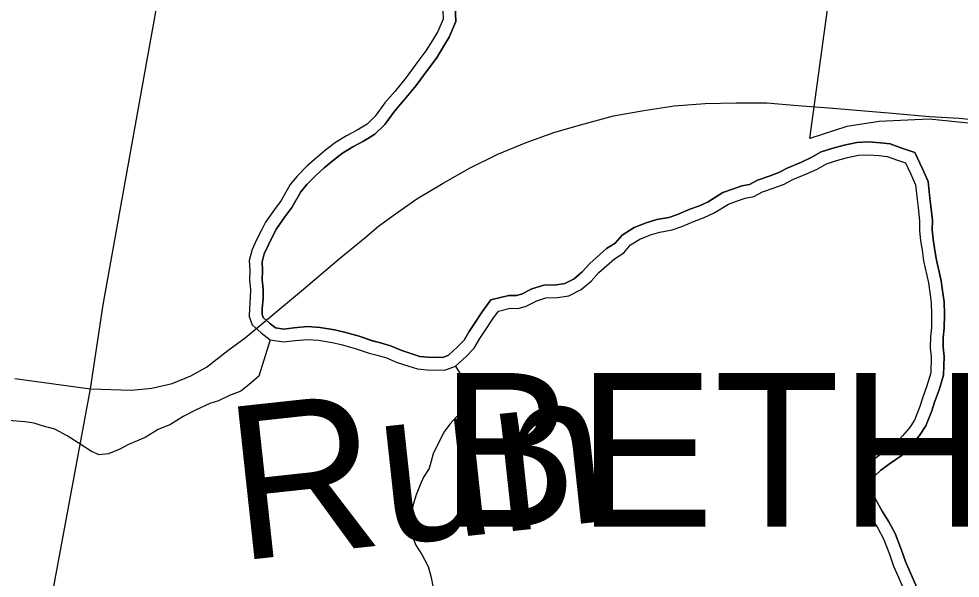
# Model space of a CAD drawing. Extents: x 1310247 to 1664935, y 235267 to 584339.
# Drawn here: x 1510976 to 1514040, y 353439 to 355261 of the extents above; entities that cross this region are included whole.
import ezdxf

# ---------------------------------------------------------------- set-up
doc = ezdxf.new("R2010")
doc.units = 0
for name, color, linetype in [('GM_X_Corporation', 7, 'Continuous'), ('GM_X_Corporation_Text', 7, 'Continuous'), ('GM_X_County_Road', 7, 'Continuous'), ('GM_X_Minor_River', 7, 'Continuous'), ('GM_X_Minor_River_Text', 7, 'Continuous'), ('GM_X_State_Route', 7, 'Continuous')]:
    doc.layers.add(name, color=color, linetype=linetype)

msp = doc.modelspace()

# ---------------------------------------------------------------- linework, layer by layer
at = {"layer": 'GM_X_Corporation'}
msp.add_lwpolyline([(1514598.5, 353143), (1515063.1, 354791.3), (1514256.4, 354901.7), (1513938.4, 354934), (1513775.8, 354926.1), (1513671.2, 354910.7), (1513549.9, 354871.6), (1513718.6, 356101.3), (1514166.1, 356441.3), (1514292.4, 356312), (1514677.5, 356386.9), (1514933.7, 356475.2), (1515040.1, 356567.7), (1515091.5, 356575.8), (1515214.8, 356526), (1515376.8, 356523.2), (1515476, 356535.4), (1515590.8, 356474.4), (1515607.7, 356472.6), (1515689.7, 356474), (1515814, 356526.8), (1515960.2, 357718.1)], dxfattribs=at)
at = {"layer": 'GM_X_County_Road'}
msp.add_lwpolyline([(1510968.3, 352708.5), (1510992.6, 352891.8), (1511208.5, 354055.5), (1511250, 354329.7), (1511392.8, 355127.6), (1511444.1, 355410.6), (1511487.2, 355787.9), (1511530.3, 356065.6), (1511538.4, 356199), (1511535.7, 356283.9), (1511514.1, 356320.3), (1511479.1, 356343.2), (1511387.5, 356352.6), (1511049.2, 356370.1), (1510343, 356406.5)], dxfattribs=at)
at = {"layer": 'GM_X_Minor_River'}
for points in [[(1512127.9, 354212.1), (1512083, 354227), (1512035.3, 354240.6), (1512003.1, 354247.8), (1511956.4, 354255.3), (1511915.6, 354258.5), (1511871.1, 354255), (1511838, 354250.5), (1511810.8, 354254.8), (1511791.1, 354270), (1511770.6, 354288.6), (1511767.3, 354297.8), (1511767.8, 354317), (1511770.5, 354351), (1511771.2, 354381), (1511767.9, 354411.2), (1511768.6, 354441.8), (1511767.5, 354469.3), (1511773.9, 354495.6), (1511786.7, 354523.2), (1511800.9, 354552.1), (1511814, 354577), (1511840.9, 354615.6), (1511864.7, 354646.8), (1511893.5, 354697.6), (1511912.6, 354721), (1511943.1, 354752.1), (1511970, 354776.1), (1511999.5, 354800.6), (1512029.3, 354823.8), (1512063, 354843.5), (1512097.5, 354862.9), (1512134.5, 354885), (1512167.3, 354916.4), (1512199.3, 354961.3), (1512231.1, 354997.7), (1512269.2, 355044.3), (1512304.9, 355092.6), (1512334.6, 355133.2), (1512358.4, 355170.4), (1512376.8, 355201.1), (1512398.5, 355252.4), (1512395.9, 355301.1)], [(1512395.9, 355301.1), (1512398.5, 355252.4), (1512376.8, 355201.1), (1512358.4, 355170.4), (1512334.6, 355133.2), (1512304.9, 355092.6), (1512269.2, 355044.3), (1512231.1, 354997.7), (1512199.3, 354961.3), (1512167.3, 354916.4), (1512134.5, 354885), (1512097.5, 354862.9), (1512063, 354843.5), (1512029.3, 354823.8), (1511999.5, 354800.6), (1511970, 354776.1), (1511943.1, 354752.1), (1511912.6, 354721), (1511893.5, 354697.6), (1511864.7, 354646.8), (1511840.9, 354615.6), (1511814, 354577), (1511800.9, 354552.1), (1511786.7, 354523.2), (1511773.9, 354495.6), (1511767.5, 354469.3), (1511768.6, 354441.8), (1511767.9, 354411.2), (1511771.2, 354381), (1511770.5, 354351), (1511767.8, 354317), (1511767.3, 354297.8), (1511770.6, 354288.6), (1511791.1, 354270), (1511810.8, 354254.8), (1511838, 354250.5), (1511871.1, 354255), (1511915.6, 354258.5), (1511956.4, 354255.3), (1512003.1, 354247.8), (1512035.3, 354240.6), (1512083, 354227), (1512129.4, 354211.7)], [(1512355.2, 355286), (1512356.6, 355259.8), (1512339.7, 355220), (1512323.1, 355192.2), (1512300.3, 355156.6), (1512271.5, 355117.2), (1512236.4, 355069.8), (1512199.5, 355024.5), (1512166.7, 354987.1), (1512135.7, 354943.7), (1512109.2, 354918.2), (1512076.8, 354898.8), (1512042.4, 354879.5), (1512006, 354858.3), (1511973.4, 354832.9), (1511942.9, 354807.5), (1511914.4, 354782.1), (1511881.7, 354748.7), (1511859.1, 354721.2), (1511830, 354669.7), (1511807.4, 354640.1), (1511778.5, 354598.6), (1511763.9, 354570.9), (1511749.2, 354541.1), (1511734.6, 354509.4), (1511725.8, 354473.5), (1511727.1, 354441.4), (1511726.3, 354409.4), (1511729.7, 354379.2), (1511729.1, 354353.1), (1511726.3, 354319.1), (1511725.7, 354291.1), (1511735.1, 354264.9), (1511764.4, 354238.2), (1511793.8, 354215.5), (1511837.5, 354208.5), (1511875.5, 354213.7), (1511915.6, 354216.8), (1511951.5, 354214), (1511995.3, 354207), (1512025.1, 354200.4), (1512070.8, 354187.3), (1512116.3, 354172.3)], [(1512355.2, 355286), (1512356.6, 355259.8), (1512339.7, 355220), (1512323.1, 355192.2), (1512300.3, 355156.6), (1512271.5, 355117.2), (1512236.4, 355069.8), (1512199.5, 355024.5), (1512166.7, 354987.1), (1512135.7, 354943.7), (1512109.2, 354918.2), (1512076.8, 354898.8), (1512042.4, 354879.5), (1512006, 354858.3), (1511973.4, 354832.9), (1511942.9, 354807.5), (1511914.4, 354782.1), (1511881.7, 354748.7), (1511859.1, 354721.2), (1511830, 354669.7), (1511807.4, 354640.1), (1511778.5, 354598.6), (1511763.9, 354570.9), (1511749.2, 354541.1), (1511734.6, 354509.4), (1511725.8, 354473.5), (1511727.1, 354441.4), (1511726.3, 354409.4), (1511729.7, 354379.2), (1511729.1, 354353.1), (1511726.3, 354319.1), (1511725.7, 354291.1), (1511735.1, 354264.9), (1511764.4, 354238.2), (1511793.8, 354215.5), (1511837.5, 354208.5), (1511875.5, 354213.7), (1511915.6, 354216.8), (1511951.5, 354214), (1511995.3, 354207), (1512025.1, 354200.4), (1512070.8, 354187.3), (1512116.4, 354172.3)], [(1512126.6, 354212.5), (1512153.1, 354205.7), (1512185.8, 354196.2), (1512222.3, 354181), (1512258.1, 354168.8), (1512281, 354161.6), (1512307.1, 354159.4), (1512355.4, 354158.4), (1512374.7, 354165.9), (1512402.7, 354191.1), (1512424.8, 354214), (1512441.4, 354242.2), (1512458.6, 354268.8), (1512484, 354307.2), (1512512.1, 354346.1), (1512570.5, 354360.2), (1512595.6, 354359.6), (1512611.8, 354364.3), (1512645.7, 354381.3), (1512684.6, 354393.4), (1512725.9, 354394.6), (1512752.6, 354398.5), (1512782.7, 354414.3), (1512809.5, 354436.8), (1512833.7, 354463.9), (1512889, 354512.7), (1512917.1, 354530.7), (1512939.7, 354556.3), (1512978.5, 354581), (1513018, 354596.3), (1513052, 354606.9), (1513091.4, 354613.9), (1513119.1, 354623.6), (1513159.4, 354640.8), (1513190.8, 354651.8), (1513219, 354665.2), (1513267.3, 354695.3), (1513298.1, 354706.5), (1513329.4, 354716.9), (1513353.8, 354721.6), (1513379.5, 354735.6), (1513420.9, 354749.9), (1513449.8, 354760), (1513476.9, 354774.8), (1513522.8, 354794.5), (1513554.9, 354808.8), (1513587.4, 354827.4), (1513622.3, 354838.2), (1513662.5, 354850), (1513703.6, 354858.2), (1513741.4, 354859.8), (1513780.2, 354856.8), (1513812, 354853.6), (1513850, 354839.2), (1513891.9, 354825.2), (1513916.9, 354772.1), (1513935, 354731.2), (1513940.5, 354677), (1513943.9, 354651), (1513949.2, 354603.7), (1513948.6, 354573.2), (1513951.4, 354543.1), (1513956.5, 354514.1), (1513961.6, 354480.9), (1513978, 354408), (1513983.4, 354367.8), (1513987.1, 354339.5), (1513988.3, 354298.2), (1513987.3, 354253.7), (1513984.7, 354223.6), (1513983.9, 354191.7), (1513987.3, 354161.5), (1513985.9, 354100.9), (1513970.9, 354052.3), (1513956, 354012.5), (1513947.3, 353984.4), (1513928.3, 353935.4), (1513907.8, 353903.5), (1513882.9, 353875.3), (1513850.7, 353839.9), (1513812.7, 353814.3), (1513781.1, 353791.1), (1513759, 353769.8), (1513752.4, 353753.4), (1513751.9, 353728.8), (1513763, 353698.8), (1513786, 353657.7), (1513807.2, 353623.1), (1513828.4, 353585.1), (1513848.5, 353531), (1513861.3, 353493.8), (1513875.8, 353461), (1513902.6, 353399.7)], [(1513902.6, 353399.7), (1513875.8, 353461), (1513861.3, 353493.8), (1513848.5, 353531), (1513828.4, 353585.1), (1513807.2, 353623.1), (1513786, 353657.7), (1513763, 353698.8), (1513751.9, 353728.8), (1513752.4, 353753.4), (1513759, 353769.8), (1513781.1, 353791.1), (1513812.7, 353814.3), (1513850.7, 353839.9), (1513882.9, 353875.3), (1513907.8, 353903.5), (1513928.3, 353935.4), (1513947.3, 353984.4), (1513956, 354012.5), (1513970.9, 354052.3), (1513985.9, 354100.9), (1513987.3, 354161.5), (1513983.9, 354191.7), (1513984.7, 354223.6), (1513987.3, 354253.7), (1513988.3, 354298.2), (1513987.1, 354339.5), (1513983.4, 354367.8), (1513978, 354408), (1513961.6, 354480.9), (1513956.5, 354514.1), (1513951.4, 354543.1), (1513948.6, 354573.2), (1513949.2, 354603.7), (1513943.9, 354651), (1513940.5, 354677), (1513935, 354731.2), (1513916.9, 354772.1), (1513891.9, 354825.2), (1513850, 354839.2), (1513812, 354853.6), (1513780.2, 354856.8), (1513741.4, 354859.8), (1513703.6, 354858.2), (1513662.5, 354850), (1513622.3, 354838.2), (1513587.4, 354827.4), (1513554.9, 354808.8), (1513522.8, 354794.5), (1513476.9, 354774.8), (1513449.8, 354760), (1513420.9, 354749.9), (1513379.5, 354735.6), (1513353.8, 354721.6), (1513329.4, 354716.9), (1513298.1, 354706.5), (1513267.3, 354695.3), (1513219, 354665.2), (1513190.8, 354651.8), (1513159.4, 354640.8), (1513119.1, 354623.6), (1513091.4, 354613.9), (1513052, 354606.9), (1513018, 354596.3), (1512978.5, 354581), (1512939.7, 354556.3), (1512917.1, 354530.7), (1512889, 354512.7), (1512833.7, 354463.9), (1512809.5, 354436.8), (1512782.7, 354414.3), (1512752.6, 354398.5), (1512725.9, 354394.6), (1512684.6, 354393.4), (1512645.7, 354381.3), (1512611.8, 354364.3), (1512595.6, 354359.6), (1512570.5, 354360.2), (1512512.1, 354346.1), (1512484, 354307.2), (1512458.6, 354268.8), (1512441.4, 354242.2), (1512424.8, 354214), (1512402.7, 354191.1), (1512374.7, 354165.9), (1512355.4, 354158.4), (1512307.1, 354159.4), (1512281, 354161.6), (1512258.1, 354168.8), (1512222.3, 354181), (1512185.8, 354196.2), (1512153.1, 354205.7), (1512127.9, 354212.1)], [(1512116.3, 354172.3), (1512142.2, 354165.7), (1512171.9, 354157), (1512207.6, 354142.2), (1512245.2, 354129.3), (1512273, 354120.7), (1512304.8, 354118), (1512362.7, 354116.7), (1512396.9, 354130), (1512431.5, 354161.2), (1512458.1, 354188.7), (1512476.7, 354220.4), (1512493.3, 354246.1), (1512518.1, 354283.6), (1512536.7, 354309.3), (1512574.9, 354318.6), (1512600.9, 354318), (1512627, 354325.4), (1512661.3, 354342.7), (1512691.5, 354352.1), (1512729.5, 354353.2), (1512765.5, 354358.5), (1512805.9, 354379.6), (1512838.5, 354406.9), (1512863, 354434.5), (1512914, 354479.5), (1512944.4, 354498.9), (1512966.9, 354524.4), (1512997.4, 354543.8), (1513031.6, 354557.1), (1513061.8, 354566.5), (1513101.9, 354573.6), (1513134.1, 354585), (1513174.4, 354602.1), (1513206.7, 354613.4), (1513238.9, 354628.7), (1513285.5, 354657.8), (1513311.7, 354667.2), (1513339.9, 354676.7), (1513368, 354682.1), (1513396.3, 354697.5), (1513434.5, 354710.7), (1513466.7, 354722), (1513495, 354737.4), (1513539.4, 354756.5), (1513573.7, 354771.8), (1513604.1, 354789.1), (1513634.2, 354798.5), (1513672.5, 354809.7), (1513708.6, 354816.9), (1513740.6, 354818.2), (1513776.5, 354815.4), (1513802.4, 354812.8), (1513836.1, 354800.1), (1513862, 354791.5), (1513879.2, 354754.9), (1513894.4, 354720.4), (1513899.3, 354672.2), (1513902.7, 354646), (1513907.7, 354601.8), (1513907, 354571.7), (1513910.2, 354537.6), (1513915.6, 354507.4), (1513920.8, 354473.2), (1513937.1, 354400.6), (1513942.3, 354362.4), (1513945.7, 354336.2), (1513946.8, 354298.1), (1513945.9, 354256), (1513943.2, 354226), (1513942.4, 354189.9), (1513945.7, 354159.7), (1513944.5, 354107.6), (1513931.6, 354065.7), (1513916.7, 354025.9), (1513908.1, 353998.1), (1513891.2, 353954.3), (1513874.6, 353928.6), (1513852, 353903), (1513823.4, 353871.5), (1513788.9, 353848.2), (1513754.4, 353822.9), (1513723.8, 353793.5), (1513711.1, 353761.8), (1513710.2, 353721.8), (1513725.3, 353681.4), (1513750.2, 353636.7), (1513771.4, 353602.2), (1513790.6, 353567.6), (1513809.5, 353517.1), (1513822.6, 353478.7), (1513837.8, 353444.3), (1513864.4, 353383.5)], [(1512116.3, 354172.3), (1512142.2, 354165.7), (1512171.9, 354157), (1512207.6, 354142.2), (1512245.2, 354129.3), (1512273, 354120.7), (1512304.8, 354118), (1512362.7, 354116.7), (1512396.9, 354130), (1512431.5, 354161.2), (1512458.1, 354188.7), (1512476.7, 354220.4), (1512493.3, 354246.1), (1512518.1, 354283.6), (1512536.7, 354309.3), (1512574.9, 354318.6), (1512600.9, 354318), (1512627, 354325.4), (1512661.3, 354342.7), (1512691.5, 354352.1), (1512729.5, 354353.2), (1512765.5, 354358.5), (1512805.9, 354379.6), (1512838.5, 354406.9), (1512863, 354434.5), (1512914, 354479.5), (1512944.4, 354498.9), (1512966.9, 354524.4), (1512997.4, 354543.8), (1513031.6, 354557.1), (1513061.8, 354566.5), (1513101.9, 354573.6), (1513134.1, 354585), (1513174.4, 354602.1), (1513206.7, 354613.4), (1513238.9, 354628.7), (1513285.5, 354657.8), (1513311.7, 354667.2), (1513339.9, 354676.7), (1513368, 354682.1), (1513396.3, 354697.5), (1513434.5, 354710.7), (1513466.7, 354722), (1513495, 354737.4), (1513539.4, 354756.5), (1513573.7, 354771.8), (1513604.1, 354789.1), (1513634.2, 354798.5), (1513672.5, 354809.7), (1513708.6, 354816.9), (1513740.6, 354818.2), (1513776.5, 354815.4), (1513802.4, 354812.8), (1513836.1, 354800.1), (1513862, 354791.5), (1513879.2, 354754.9), (1513894.4, 354720.4), (1513899.3, 354672.2), (1513902.7, 354646), (1513907.7, 354601.8), (1513907, 354571.7), (1513910.2, 354537.6), (1513915.6, 354507.4), (1513920.8, 354473.2), (1513937.1, 354400.6), (1513942.3, 354362.4), (1513945.7, 354336.2), (1513946.8, 354298.1), (1513945.9, 354256), (1513943.2, 354226), (1513942.4, 354189.9), (1513945.7, 354159.7), (1513944.5, 354107.6), (1513931.6, 354065.7), (1513916.7, 354025.9), (1513908.1, 353998.1), (1513891.2, 353954.3), (1513874.6, 353928.6), (1513852, 353903), (1513823.4, 353871.5), (1513788.9, 353848.2), (1513754.4, 353822.9), (1513723.8, 353793.5), (1513711.1, 353761.8), (1513710.2, 353721.8), (1513725.3, 353681.4), (1513750.2, 353636.7), (1513771.4, 353602.2), (1513790.6, 353567.6), (1513809.5, 353517.1), (1513822.6, 353478.7), (1513837.8, 353444.3), (1513864.4, 353383.5)], [(1511793.8, 354215.5), (1511757.2, 354096.8), (1511724.6, 354069.4), (1511698.1, 354047.9), (1511661.8, 354034.6), (1511625.4, 354017.3), (1511597.2, 354007.8), (1511550.8, 353986.8), (1511510.3, 353965.5), (1511469.7, 353940.3), (1511429.3, 353923.1), (1511386.8, 353897.9), (1511332.2, 353875), (1511303.9, 353859.5), (1511267.6, 353844.3), (1511237.5, 353840.9), (1511211.7, 353851.4), (1511168.3, 353880.4), (1511132.7, 353903.2), (1511093.1, 353924.1), (1511051.3, 353935), (1511025.5, 353943.6), (1510995.6, 353948.2), (1510941.6, 353953.3)], [(1512396.9, 354130), (1512452.4, 354038.2), (1512441.9, 354012.3), (1512411.1, 353976.9), (1512378.3, 353941.4), (1512359.8, 353915.8), (1512338.9, 353874.1), (1512324.2, 353844.3), (1512311.2, 353796.4), (1512292.6, 353768.8), (1512282.1, 353742.9), (1512269.4, 353711.1), (1512258.7, 353679.2), (1512252, 353643.2), (1512251.3, 353611.2), (1512254.6, 353579), (1512267.9, 353546.7), (1512287.3, 353516.2), (1512308.5, 353477.6), (1512317.8, 353441.3), (1512323.2, 353413.1)]]:
    msp.add_lwpolyline(points, dxfattribs=at)
at = {"layer": 'GM_X_State_Route'}
for points in [[(1511655.7, 354180.9), (1511712, 354222.5), (1511896.1, 354375.5), (1512018.1, 354479.8), (1512102.3, 354548.1), (1512146, 354585.6), (1512202.2, 354625.6), (1512270.9, 354674.3), (1512357, 354725.5), (1512444.4, 354775.4), (1512534.4, 354820.4), (1512626.8, 354857.9), (1512720.4, 354891.6), (1512815.3, 354919), (1512911.4, 354945.3), (1513010.1, 354962.7), (1513108.8, 354977.7), (1513209.9, 354985.2), (1513311, 354987.7), (1513410.9, 354987.7), (1513510.8, 354979), (1513611.9, 354971.5), (1513819.7, 354953.3)], [(1513819.7, 354953.3), (1513939.8, 354942.7), (1514036.8, 354937.8), (1514266, 354914.5), (1514471.2, 354889.6), (1514562.7, 354878.7)], [(1510962.5, 354089.5), (1511208.5, 354055.5), (1511341.8, 354051.7), (1511408.8, 354058.4), (1511474.3, 354073.2), (1511535, 354098.6), (1511586.2, 354126.8), (1511655.5, 354180.8), (1511655.7, 354180.9)]]:
    msp.add_lwpolyline(points, dxfattribs=at)

# ---------------------------------------------------------------- texts
at = {"layer": 'GM_X_Corporation_Text'}
msp.add_text('BETHEL', height=500, rotation=0, dxfattribs=at).set_placement((1512347, 353607.5))
at = {"layer": 'GM_X_Minor_River_Text'}
msp.add_text('Run', height=500, rotation=6.1905, dxfattribs=at).set_placement((1511688.1, 353495.6))

doc.saveas('drawing.dxf')
